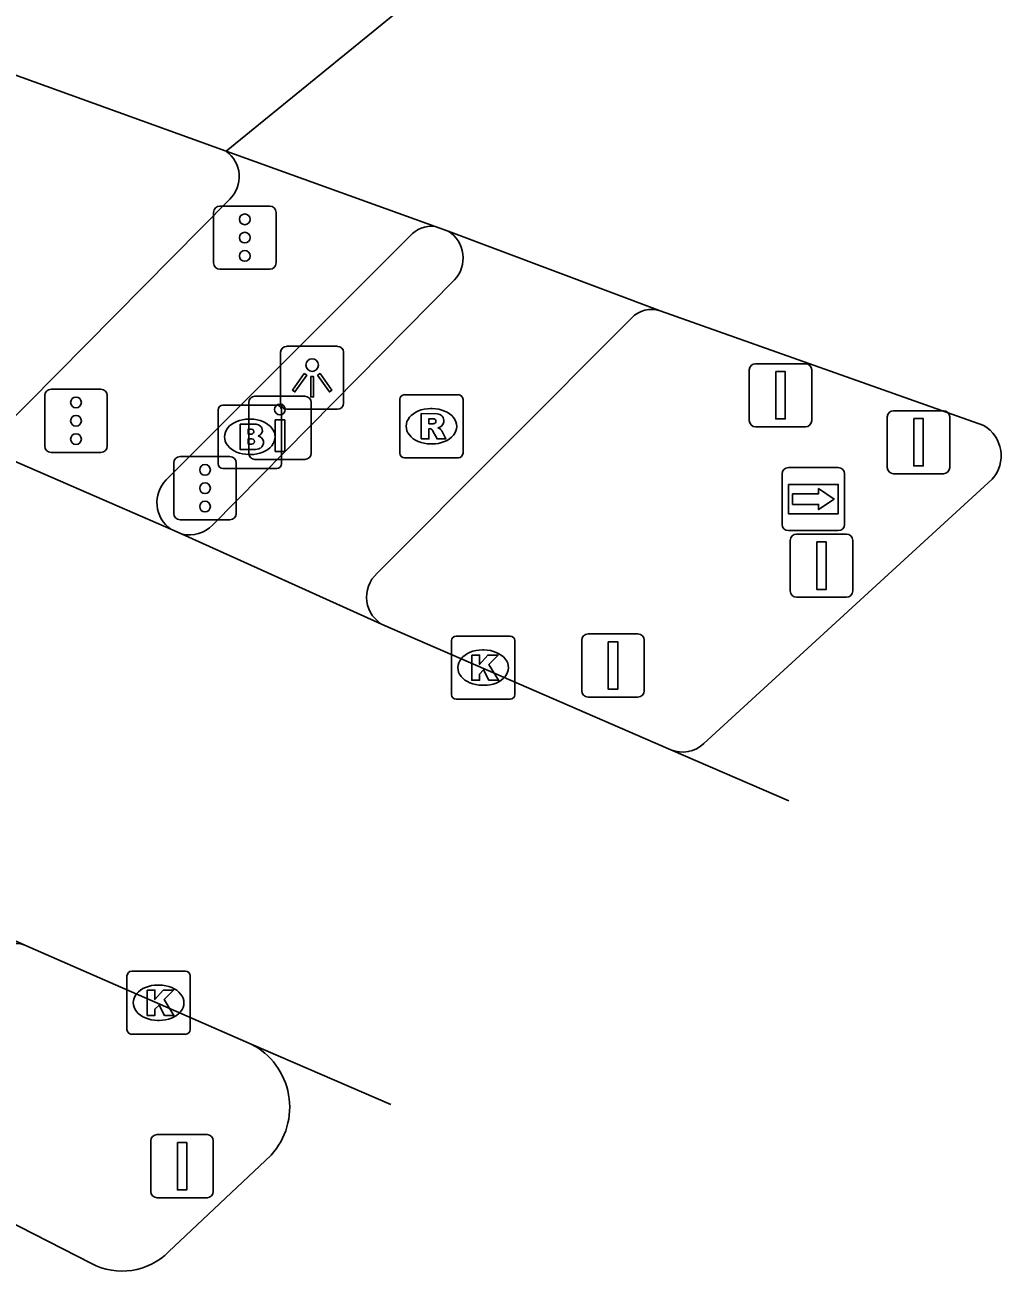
# Model space of a CAD drawing. Extents: x 159489 to 160304, y 383826 to 384530.
# Drawn here: x 160244.57 to 160260.03, y 383987.33 to 384007.06 of the extents above; entities that cross this region are included whole.
import ezdxf

# ---------------------------------------------------------------- set-up
doc = ezdxf.new("R2010")
doc.units = 0
for name, color, linetype in [('IMGEO_Afsluitpaal', 7, 'Continuous'), ('IMGEO_Brandkraan', 7, 'Continuous'), ('IMGEO_Drukknoppaal', 7, 'Continuous'), ('IMGEO_Fietspad_gesloten', 7, 'Continuous'), ('IMGEO_Kolk', 7, 'Continuous'), ('IMGEO_Lichtpunt', 7, 'Continuous'), ('IMGEO_Rijbaan_lokaal_gesloten', 7, 'Continuous'), ('IMGEO_Rioolput', 7, 'Continuous'), ('IMGEO_Verkeersbordpaal', 7, 'Continuous'), ('IMGEO_Verkeersregelinstallatiepaal', 7, 'Continuous'), ('IMGEO_Voetpad_open', 7, 'Continuous'), ('IMGEO_Wegwijzer', 7, 'Continuous')]:
    doc.layers.add(name, color=color, linetype=linetype)

msp = doc.modelspace()

# ---------------------------------------------------------------- linework, layer by layer
at = {"layer": 'IMGEO_Afsluitpaal'}
for p, q in [((160256.043, 384000.8), (160256.043, 384001.6)), ((160256.043, 384001.6), (160256.043, 384000.8)), ((160256.143, 384001.7), (160256.933, 384001.7)), ((160256.933, 384001.7), (160256.143, 384001.7)), ((160257.033, 384001.6), (160257.033, 384000.8)), ((160257.033, 384000.8), (160257.033, 384001.6)), ((160258.229, 384000.056), (160258.229, 384000.856)), ((160258.229, 384000.856), (160258.229, 384000.056)), ((160258.329, 384000.956), (160259.119, 384000.956)), ((160259.119, 384000.956), (160258.329, 384000.956)), ((160259.219, 384000.856), (160259.219, 384000.056)), ((160259.219, 384000.056), (160259.219, 384000.856)), ((160256.933, 384000.7), (160256.143, 384000.7)), ((160256.143, 384000.7), (160256.933, 384000.7)), ((160259.119, 383999.956), (160258.329, 383999.956)), ((160258.329, 383999.956), (160259.119, 383999.956)), ((160256.694, 383998.102), (160256.694, 383998.902)), ((160256.694, 383998.902), (160256.694, 383998.102)), ((160256.794, 383999.002), (160257.584, 383999.002)), ((160257.584, 383999.002), (160256.794, 383999.002)), ((160257.684, 383998.902), (160257.684, 383998.102)), ((160257.684, 383998.102), (160257.684, 383998.902)), ((160257.584, 383998.002), (160256.794, 383998.002)), ((160256.794, 383998.002), (160257.584, 383998.002)), ((160246.566, 383988.593), (160246.566, 383989.393)), ((160246.566, 383989.393), (160246.566, 383988.593)), ((160246.666, 383989.493), (160247.456, 383989.493)), ((160247.456, 383989.493), (160246.666, 383989.493)), ((160247.556, 383989.393), (160247.556, 383988.593)), ((160247.556, 383988.593), (160247.556, 383989.393)), ((160247.456, 383988.493), (160246.666, 383988.493)), ((160246.666, 383988.493), (160247.456, 383988.493))]:
    msp.add_line(p, q, dxfattribs=at)
for points in [[(160256.463, 384001.575), (160256.613, 384001.575), (160256.613, 384000.825), (160256.463, 384000.825), (160256.463, 384001.575)], [(160258.649, 384000.831), (160258.799, 384000.831), (160258.799, 384000.081), (160258.649, 384000.081), (160258.649, 384000.831)], [(160257.114, 383998.877), (160257.264, 383998.877), (160257.264, 383998.127), (160257.114, 383998.127), (160257.114, 383998.877)], [(160246.986, 383989.368), (160247.136, 383989.368), (160247.136, 383988.618), (160246.986, 383988.618), (160246.986, 383989.368)]]:
    msp.add_lwpolyline(points, dxfattribs=at)
for centre, start, end in [((160256.143, 384001.6), 90, 180), ((160256.143, 384001.6), 90, 180), ((160256.933, 384001.6), 0, 90), ((160256.933, 384001.6), 360, 90), ((160256.143, 384000.8), 180, 270), ((160256.143, 384000.8), 180, 270), ((160256.933, 384000.8), 270, 0), ((160256.933, 384000.8), 270, 0), ((160258.329, 384000.856), 90, 180), ((160258.329, 384000.856), 90, 180), ((160259.119, 384000.856), 0, 90), ((160259.119, 384000.856), 360, 90), ((160258.329, 384000.056), 180, 270), ((160258.329, 384000.056), 180, 270), ((160259.119, 384000.056), 270, 0), ((160259.119, 384000.056), 270, 0), ((160256.794, 383998.902), 90, 180), ((160256.794, 383998.902), 90, 180), ((160257.584, 383998.902), 0, 90), ((160257.584, 383998.902), 360, 90), ((160256.794, 383998.102), 180, 270), ((160256.794, 383998.102), 180, 270), ((160257.584, 383998.102), 270, 0), ((160257.584, 383998.102), 270, 0), ((160246.666, 383989.393), 90, 180), ((160246.666, 383989.393), 90, 180), ((160247.456, 383989.393), 0, 90), ((160247.456, 383989.393), 360, 90), ((160246.666, 383988.593), 180, 270), ((160246.666, 383988.593), 180, 270), ((160247.456, 383988.593), 270, 0), ((160247.456, 383988.593), 270, 0)]:
    msp.add_arc(centre, 0.1, start, end, dxfattribs=at)
at = {"layer": 'IMGEO_Brandkraan'}
for p, q in [((160247.708, 384001.042), (160248.56, 384001.042)), ((160247.633, 384000.116), (160247.633, 384000.968)), ((160248.121, 384000.822), (160248.146, 384000.822)), ((160248.634, 384000.968), (160248.634, 384000.116)), ((160248.144, 384000.262), (160248.119, 384000.262)), ((160248.56, 384000.042), (160247.708, 384000.042))]:
    msp.add_line(p, q, dxfattribs=at)
for points in [[(160247.708, 384001.042), (160248.56, 384001.042)], [(160247.633, 384000.116), (160247.633, 384000.968)], [(160248.634, 384000.968), (160248.634, 384000.116)], [(160247.981, 384000.742), (160247.981, 384000.342), (160248.194, 384000.342)], [(160248.212, 384000.742), (160247.981, 384000.742)], [(160248.16, 384000.661), (160248.106, 384000.661), (160248.106, 384000.585)], [(160248.106, 384000.585), (160248.159, 384000.585)], [(160248.168, 384000.509), (160248.106, 384000.509), (160248.106, 384000.428)], [(160248.106, 384000.428), (160248.168, 384000.428)], [(160248.56, 384000.042), (160247.708, 384000.042)]]:
    msp.add_lwpolyline(points, dxfattribs=at)
for centre, radius, start, end in [((160247.71, 384000.966), 0.0765, 91.552, 178.448), ((160247.71, 384000.966), 0.0765, 91.552, 178.448), ((160248.558, 384000.966), 0.0765, 1.552, 88.448), ((160248.558, 384000.966), 0.0765, 1.552, 88.448), ((160248.161, 384000.623), 0.0379, 267.8285, 90.9355), ((160248.216, 384000.597), 0.145, 59.4692, 91.5367), ((160248.241, 384000.644), 0.0922, 285.5137, 58.1501), ((160248.169, 384000.468), 0.0404, 269.8759, 90.5077), ((160248.246, 384000.452), 0.105, 301.3115, 78.989), ((160248.2, 384000.593), 0.251, 268.6676, 293.5347), ((160247.71, 384000.118), 0.0765, 181.552, 268.448), ((160247.71, 384000.118), 0.0765, 181.552, 268.448), ((160248.558, 384000.118), 0.0765, 271.552, 358.448), ((160248.558, 384000.118), 0.0765, 271.552, 358.448)]:
    msp.add_arc(centre, radius, start, end, dxfattribs=at)
for centre, major_axis, ratio, start_param, end_param in [((160248.12, 384000.542), (-0.387, 0.002), 0.722429, 4.712389, 7.853982), ((160248.145, 384000.542), (-0.39, 0.002), 0.717154, 1.570796, 4.712389)]:
    msp.add_ellipse(centre, major_axis=major_axis, ratio=ratio, start_param=start_param, end_param=end_param, dxfattribs=at)
at = {"layer": 'IMGEO_Drukknoppaal'}
for p, q in [((160248.216, 384001.185), (160249.006, 384001.185)), ((160249.006, 384001.185), (160248.216, 384001.185)), ((160248.116, 384000.285), (160248.116, 384001.085)), ((160248.116, 384001.085), (160248.116, 384000.285)), ((160249.106, 384001.085), (160249.106, 384000.285)), ((160249.106, 384000.285), (160249.106, 384001.085)), ((160249.006, 384000.185), (160248.216, 384000.185)), ((160248.216, 384000.185), (160249.006, 384000.185))]:
    msp.add_line(p, q, dxfattribs=at)
msp.add_lwpolyline([(160248.686, 384000.81), (160248.686, 384000.31), (160248.536, 384000.31), (160248.536, 384000.81), (160248.686, 384000.81)], dxfattribs=at)
msp.add_circle((160248.611, 384000.975), 0.085, dxfattribs=at)
for centre, start, end in [((160248.216, 384001.085), 90, 180), ((160248.216, 384001.085), 90, 180), ((160249.006, 384001.085), 0, 90), ((160249.006, 384001.085), 360, 90), ((160248.216, 384000.285), 180, 270), ((160248.216, 384000.285), 180, 270), ((160249.006, 384000.285), 270, 0), ((160249.006, 384000.285), 270, 0)]:
    msp.add_arc(centre, 0.1, start, end, dxfattribs=at)
at = {"layer": 'IMGEO_Fietspad_gesloten'}
for points in [[(160247.544, 383999.144), (160251.376, 384003.026)], [(160254.182, 384002.428), (160250.15, 383998.381)]]:
    msp.add_lwpolyline(points, dxfattribs=at)
for centre, radius, start, end in [((160251.005, 384003.371), 0.507, 317.1414, 57.7468), ((160254.495, 384002.117), 0.441, 71.759, 135.1748), ((160247.173, 383999.504), 0.517, 257.6827, 315.8687), ((160250.489, 383998.006), 0.506, 132.089, 243.7065), ((160244.411, 383992.049), 0.472, 70.0434, 135.1854)]:
    msp.add_arc(centre, radius, start, end, dxfattribs=at)
at = {"layer": 'IMGEO_Kolk'}
for p, q in [((160251.329, 383996.461), (160251.329, 383997.313)), ((160251.404, 383997.387), (160252.256, 383997.387)), ((160252.33, 383997.313), (160252.33, 383996.461)), ((160251.817, 383997.167), (160251.842, 383997.167)), ((160251.84, 383996.607), (160251.815, 383996.607)), ((160252.256, 383996.387), (160251.404, 383996.387)), ((160246.188, 383991.155), (160246.188, 383992.007)), ((160246.263, 383992.081), (160247.115, 383992.081)), ((160247.189, 383992.007), (160247.189, 383991.155)), ((160246.676, 383991.861), (160246.701, 383991.861)), ((160246.699, 383991.301), (160246.674, 383991.301)), ((160247.115, 383991.081), (160246.263, 383991.081))]:
    msp.add_line(p, q, dxfattribs=at)
for points in [[(160251.329, 383996.461), (160251.329, 383997.313)], [(160251.404, 383997.387), (160252.256, 383997.387)], [(160252.33, 383997.313), (160252.33, 383996.461)], [(160251.65, 383997.087), (160251.773, 383997.087), (160251.773, 383996.936), (160251.903, 383997.087), (160252.067, 383997.087), (160251.921, 383996.936), (160252.074, 383996.687), (160251.922, 383996.687), (160251.837, 383996.851), (160251.773, 383996.784), (160251.773, 383996.687), (160251.65, 383996.687), (160251.65, 383997.087)], [(160252.256, 383996.387), (160251.404, 383996.387)], [(160246.188, 383991.155), (160246.188, 383992.007)], [(160246.263, 383992.081), (160247.115, 383992.081)], [(160247.189, 383992.007), (160247.189, 383991.155)], [(160246.509, 383991.781), (160246.632, 383991.781), (160246.632, 383991.63), (160246.762, 383991.781), (160246.926, 383991.781), (160246.78, 383991.63), (160246.933, 383991.381), (160246.781, 383991.381), (160246.696, 383991.545), (160246.632, 383991.478), (160246.632, 383991.381), (160246.509, 383991.381), (160246.509, 383991.781)], [(160247.115, 383991.081), (160246.263, 383991.081)]]:
    msp.add_lwpolyline(points, dxfattribs=at)
for centre, start, end in [((160251.406, 383997.311), 91.552, 178.448), ((160251.406, 383997.311), 91.552, 178.448), ((160252.254, 383997.311), 1.552, 88.448), ((160252.254, 383997.311), 1.552, 88.448), ((160251.406, 383996.463), 181.552, 268.448), ((160251.406, 383996.463), 181.552, 268.448), ((160252.254, 383996.463), 271.552, 358.448), ((160252.254, 383996.463), 271.552, 358.448), ((160246.265, 383992.005), 91.552, 178.448), ((160246.265, 383992.005), 91.552, 178.448), ((160247.113, 383992.005), 1.552, 88.448), ((160247.113, 383992.005), 1.552, 88.448), ((160246.265, 383991.157), 181.552, 268.448), ((160246.265, 383991.157), 181.552, 268.448), ((160247.113, 383991.157), 271.552, 358.448), ((160247.113, 383991.157), 271.552, 358.448)]:
    msp.add_arc(centre, 0.0765, start, end, dxfattribs=at)
for centre, major_axis, ratio, start_param, end_param in [((160251.816, 383996.887), (-0.387, 0.002), 0.722429, 4.712389, 7.853982), ((160251.841, 383996.887), (-0.39, 0.002), 0.717154, 1.570796, 4.712389), ((160246.675, 383991.581), (-0.387, 0.002), 0.722429, 4.712389, 7.853982), ((160246.7, 383991.581), (-0.39, 0.002), 0.717154, 1.570796, 4.712389)]:
    msp.add_ellipse(centre, major_axis=major_axis, ratio=ratio, start_param=start_param, end_param=end_param, dxfattribs=at)
at = {"layer": 'IMGEO_Lichtpunt'}
for p, q in [((160249.524, 384001.975), (160248.716, 384001.975)), ((160249.524, 384001.975), (160248.716, 384001.975)), ((160248.622, 384001.88), (160248.622, 384001.073)), ((160248.622, 384001.88), (160248.622, 384001.073)), ((160249.618, 384001.073), (160249.618, 384001.88)), ((160249.618, 384001.073), (160249.618, 384001.88)), ((160248.716, 384000.979), (160249.524, 384000.979)), ((160248.716, 384000.979), (160249.524, 384000.979))]:
    msp.add_line(p, q, dxfattribs=at)
for points in [[(160248.996, 384001.544), (160249.035, 384001.516), (160248.847, 384001.254), (160248.809, 384001.281), (160248.996, 384001.544)], [(160249.098, 384001.496), (160249.145, 384001.496), (160249.145, 384001.174), (160249.098, 384001.174), (160249.098, 384001.496)], [(160249.208, 384001.516), (160249.246, 384001.543), (160249.433, 384001.281), (160249.394, 384001.253), (160249.208, 384001.516)]]:
    msp.add_lwpolyline(points, dxfattribs=at)
msp.add_circle((160249.121, 384001.678), 0.0994, dxfattribs=at)
for centre, start, end in [((160248.716, 384001.88), 90, 180), ((160248.716, 384001.88), 90, 180), ((160249.524, 384001.88), 0, 90), ((160249.524, 384001.88), 0, 90), ((160248.716, 384001.073), 180, 270), ((160248.716, 384001.073), 180, 270), ((160249.524, 384001.073), 270, 0), ((160249.524, 384001.073), 270, 360)]:
    msp.add_arc(centre, 0.0946, start, end, dxfattribs=at)
at = {"layer": 'IMGEO_Rijbaan_lokaal_gesloten'}
for points in [[(160230.649, 384011.248), (160247.759, 384005.064)], [(160251.197, 384007.866), (160247.759, 384005.064)], [(160247.759, 384005.064), (160251.067, 384003.874)], [(160251.067, 384003.874), (160251.275, 384003.799)], [(160251.275, 384003.799), (160254.633, 384002.536)], [(160254.633, 384002.536), (160259.761, 384000.72)], [(160246.881, 383999.08), (160243.675, 384000.473)], [(160259.893, 383999.874), (160255.324, 383995.684)], [(160247.063, 383998.999), (160246.881, 383999.08)], [(160250.265, 383997.552), (160247.063, 383998.999)], [(160254.804, 383995.587), (160250.265, 383997.552)], [(160256.67, 383994.778), (160254.804, 383995.587)], [(160241.468, 383993.874), (160244.572, 383992.493)], [(160244.572, 383992.493), (160248.157, 383990.925)], [(160248.157, 383990.925), (160250.367, 383989.97)], [(160245.625, 383987.451), (160241.96, 383989.324)], [(160248.472, 383989.17), (160246.848, 383987.636)]]:
    msp.add_lwpolyline(points, dxfattribs=at)
for centre, radius, start, end in [((160259.477, 384000.242), 0.556, 318.4807, 59.2558), ((160254.99, 383996.033), 0.483, 247.4035, 313.7294), ((160247.643, 383989.927), 1.123, 317.6008, 62.7502), ((160246.11, 383988.381), 1.049, 242.4562, 314.7474)]:
    msp.add_arc(centre, radius, start, end, dxfattribs=at)
at = {"layer": 'IMGEO_Rioolput'}
for p, q in [((160250.585, 384001.209), (160251.437, 384001.209)), ((160250.51, 384000.283), (160250.51, 384001.135)), ((160250.998, 384000.989), (160251.023, 384000.989)), ((160251.511, 384001.135), (160251.511, 384000.283)), ((160251.021, 384000.429), (160250.996, 384000.429)), ((160251.437, 384000.209), (160250.585, 384000.209))]:
    msp.add_line(p, q, dxfattribs=at)
for points in [[(160250.585, 384001.209), (160251.437, 384001.209)], [(160250.51, 384000.283), (160250.51, 384001.135)], [(160251.511, 384001.135), (160251.511, 384000.283)], [(160251.099, 384000.907), (160250.847, 384000.909), (160250.847, 384000.509)], [(160251.025, 384000.828), (160250.971, 384000.828), (160250.971, 384000.747)], [(160250.847, 384000.509), (160250.971, 384000.509), (160250.971, 384000.671), (160250.982, 384000.671)], [(160250.971, 384000.747), (160251.023, 384000.747)], [(160251.029, 384000.642), (160251.1, 384000.509), (160251.24, 384000.509), (160251.175, 384000.635)], [(160251.437, 384000.209), (160250.585, 384000.209)]]:
    msp.add_lwpolyline(points, dxfattribs=at)
for centre, radius, start, end in [((160250.587, 384001.133), 0.0765, 91.552, 178.448), ((160250.587, 384001.133), 0.0765, 91.552, 178.448), ((160251.435, 384001.133), 0.0765, 1.552, 88.448), ((160251.435, 384001.133), 0.0765, 1.552, 88.448), ((160251.031, 384000.732), 0.0964, 77.0061, 93.1865), ((160251.045, 384000.789), 0.0378, 276.6634, 79.6772), ((160251.098, 384000.797), 0.109, 350.3612, 89.416), ((160251.096, 384000.797), 0.112, 277.5842, 350.9817), ((160250.981, 384000.618), 0.0533, 26.0293, 88.6989), ((160251.007, 384000.936), 0.19, 274.7715, 282.9687), ((160251.08, 384000.582), 0.108, 29.5134, 73.7905), ((160250.587, 384000.285), 0.0765, 181.552, 268.448), ((160250.587, 384000.285), 0.0765, 181.552, 268.448), ((160251.435, 384000.285), 0.0765, 271.552, 358.448), ((160251.435, 384000.285), 0.0765, 271.552, 358.448)]:
    msp.add_arc(centre, radius, start, end, dxfattribs=at)
for centre, major_axis, ratio, start_param, end_param in [((160250.997, 384000.709), (-0.387, 0.002), 0.722429, 4.712389, 7.853982), ((160251.022, 384000.709), (-0.39, 0.002), 0.717154, 1.570796, 4.712389)]:
    msp.add_ellipse(centre, major_axis=major_axis, ratio=ratio, start_param=start_param, end_param=end_param, dxfattribs=at)
at = {"layer": 'IMGEO_Verkeersbordpaal'}
for p, q in [((160253.392, 383996.521), (160253.392, 383997.321)), ((160253.392, 383997.321), (160253.392, 383996.521)), ((160253.492, 383997.421), (160254.282, 383997.421)), ((160254.282, 383997.421), (160253.492, 383997.421)), ((160254.382, 383997.321), (160254.382, 383996.521)), ((160254.382, 383996.521), (160254.382, 383997.321)), ((160254.282, 383996.421), (160253.492, 383996.421)), ((160253.492, 383996.421), (160254.282, 383996.421))]:
    msp.add_line(p, q, dxfattribs=at)
msp.add_lwpolyline([(160253.812, 383997.296), (160253.962, 383997.296), (160253.962, 383996.546), (160253.812, 383996.546), (160253.812, 383997.296)], dxfattribs=at)
for centre, start, end in [((160253.492, 383997.321), 90, 180), ((160253.492, 383997.321), 90, 180), ((160254.282, 383997.321), 0, 90), ((160254.282, 383997.321), 360, 90), ((160253.492, 383996.521), 180, 270), ((160253.492, 383996.521), 180, 270), ((160254.282, 383996.521), 270, 0), ((160254.282, 383996.521), 270, 0)]:
    msp.add_arc(centre, 0.1, start, end, dxfattribs=at)
at = {"layer": 'IMGEO_Verkeersregelinstallatiepaal'}
for p, q in [((160247.659, 384004.196), (160248.449, 384004.196)), ((160248.449, 384004.196), (160247.659, 384004.196)), ((160247.559, 384003.296), (160247.559, 384004.096)), ((160247.559, 384004.096), (160247.559, 384003.296)), ((160248.549, 384004.096), (160248.549, 384003.296)), ((160248.549, 384003.296), (160248.549, 384004.096)), ((160248.449, 384003.196), (160247.659, 384003.196)), ((160247.659, 384003.196), (160248.449, 384003.196)), ((160244.886, 384000.396), (160244.886, 384001.196)), ((160244.886, 384001.196), (160244.886, 384000.396)), ((160244.986, 384001.296), (160245.776, 384001.296)), ((160245.776, 384001.296), (160244.986, 384001.296)), ((160245.876, 384001.196), (160245.876, 384000.396)), ((160245.876, 384000.396), (160245.876, 384001.196)), ((160245.776, 384000.296), (160244.986, 384000.296)), ((160244.986, 384000.296), (160245.776, 384000.296)), ((160247.03, 384000.228), (160247.82, 384000.228)), ((160247.82, 384000.228), (160247.03, 384000.228)), ((160246.93, 383999.328), (160246.93, 384000.128)), ((160246.93, 384000.128), (160246.93, 383999.328)), ((160247.92, 384000.128), (160247.92, 383999.328)), ((160247.92, 383999.328), (160247.92, 384000.128)), ((160247.82, 383999.228), (160247.03, 383999.228)), ((160247.03, 383999.228), (160247.82, 383999.228))]:
    msp.add_line(p, q, dxfattribs=at)
for centre in [(160248.054, 384003.986), (160248.054, 384003.696), (160248.054, 384003.406), (160245.381, 384001.086), (160245.381, 384000.796), (160245.381, 384000.506), (160247.425, 384000.018), (160247.425, 383999.728), (160247.425, 383999.438)]:
    msp.add_circle(centre, 0.085, dxfattribs=at)
for centre, start, end in [((160247.659, 384004.096), 90, 180), ((160247.659, 384004.096), 90, 180), ((160248.449, 384004.096), 0, 90), ((160248.449, 384004.096), 360, 90), ((160247.659, 384003.296), 180, 270), ((160247.659, 384003.296), 180, 270), ((160248.449, 384003.296), 270, 0), ((160248.449, 384003.296), 270, 0), ((160244.986, 384001.196), 90, 180), ((160244.986, 384001.196), 90, 180), ((160245.776, 384001.196), 0, 90), ((160245.776, 384001.196), 360, 90), ((160244.986, 384000.396), 180, 270), ((160244.986, 384000.396), 180, 270), ((160245.776, 384000.396), 270, 0), ((160245.776, 384000.396), 270, 0), ((160247.03, 384000.128), 90, 180), ((160247.03, 384000.128), 90, 180), ((160247.82, 384000.128), 0, 90), ((160247.82, 384000.128), 360, 90), ((160247.03, 383999.328), 180, 270), ((160247.03, 383999.328), 180, 270), ((160247.82, 383999.328), 270, 0), ((160247.82, 383999.328), 270, 0)]:
    msp.add_arc(centre, 0.1, start, end, dxfattribs=at)
at = {"layer": 'IMGEO_Voetpad_open'}
for points in [[(160247.816, 384004.306), (160244.168, 384000.622)], [(160250.669, 384003.72), (160246.811, 383999.86)]]:
    msp.add_lwpolyline(points, dxfattribs=at)
for centre, radius, start, end in [((160247.474, 384004.661), 0.493, 313.8696, 54.7313), ((160251.018, 384003.41), 0.467, 83.9528, 138.3536), ((160247.176, 383999.5), 0.513, 135.3411, 234.9152)]:
    msp.add_arc(centre, radius, start, end, dxfattribs=at)
at = {"layer": 'IMGEO_Wegwijzer'}
for p, q in [((160256.664, 384000.056), (160257.454, 384000.056)), ((160257.454, 384000.056), (160256.664, 384000.056)), ((160256.564, 383999.156), (160256.564, 383999.956)), ((160256.564, 383999.956), (160256.564, 383999.156)), ((160257.554, 383999.956), (160257.554, 383999.156)), ((160257.554, 383999.156), (160257.554, 383999.956)), ((160257.454, 383999.056), (160256.664, 383999.056)), ((160256.664, 383999.056), (160257.454, 383999.056))]:
    msp.add_line(p, q, dxfattribs=at)
for points in [[(160256.665, 383999.788), (160257.453, 383999.788), (160257.453, 383999.324), (160256.665, 383999.324), (160256.665, 383999.788)], [(160256.73, 383999.64), (160256.73, 383999.556), (160256.73, 383999.472), (160257.141, 383999.472), (160257.141, 383999.389), (160257.388, 383999.556), (160257.141, 383999.723), (160257.141, 383999.64), (160256.73, 383999.64)]]:
    msp.add_lwpolyline(points, dxfattribs=at)
for centre, start, end in [((160256.664, 383999.956), 90, 180), ((160256.664, 383999.956), 90, 180), ((160257.454, 383999.956), 0, 90), ((160257.454, 383999.956), 360, 90), ((160256.664, 383999.156), 180, 270), ((160256.664, 383999.156), 180, 270), ((160257.454, 383999.156), 270, 0), ((160257.454, 383999.156), 270, 0)]:
    msp.add_arc(centre, 0.1, start, end, dxfattribs=at)

doc.saveas('drawing.dxf')
